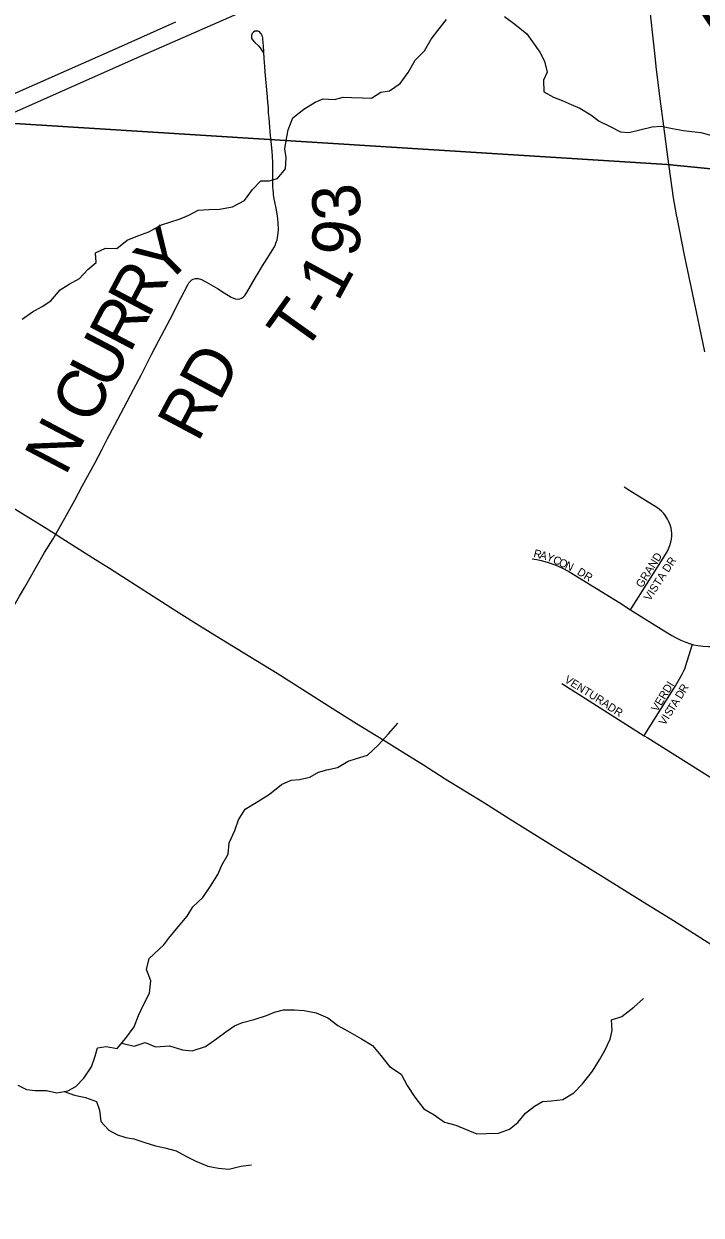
# Model space of a CAD drawing. Extents: x 1442749 to 1756758, y 235267 to 677782.
# Drawn here: x 1585086 to 1589318, y 547513 to 554957 of the extents above; entities that cross this region are included whole.
import ezdxf

# ---------------------------------------------------------------- set-up
doc = ezdxf.new("R2010")
doc.units = 0
for name, color, linetype in [('GM_X_County_Road', 7, 'Continuous'), ('GM_X_Interstate_Route', 7, 'Continuous'), ('GM_X_Minor_River', 7, 'Continuous'), ('GM_X_Township', 7, 'Continuous'), ('GM_X_Township_Road', 7, 'Continuous'), ('GM_X_Township_Road_Text', 7, 'Continuous'), ('GM_X_Township_Subdivision', 7, 'Continuous'), ('GM_X_Township_Subdivision_Text', 7, 'Continuous'), ('GM_X_US_Route', 7, 'Continuous')]:
    doc.layers.add(name, color=color, linetype=linetype)

msp = doc.modelspace()

# ---------------------------------------------------------------- linework, layer by layer
at = {"layer": 'GM_X_County_Road'}
for points in [[(1583361, 552772.1), (1583386.8, 552759), (1583540.4, 552685.3), (1583653, 552631.8), (1583767.9, 552575.7), (1583912.6, 552505.7), (1584021.8, 552453.1), (1584130.6, 552399.7), (1584210, 552361), (1584254.3, 552339.6), (1584339.9, 552298.4), (1584425.5, 552257), (1584543, 552198.7), (1584671.7, 552133.6), (1584764.5, 552085), (1584835.9, 552044.9), (1584939.9, 551982.7), (1585026, 551928.7), (1585153.8, 551848.4), (1585285.6, 551767.4)], [(1583918.3, 549302.1), (1583925.9, 549341), (1583940.9, 549397.8), (1583958.5, 549450.3), (1583979.7, 549501.5), (1584007.1, 549557.1), (1584059, 549651.8), (1584098.7, 549719.6), (1584192.5, 549881.3), (1584265.8, 550009.4), (1584318.6, 550100), (1584483.1, 550383.8), (1584707.9, 550772.9), (1584779.5, 550894.3), (1584874.5, 551062.8), (1584939, 551173.2), (1584992.2, 551263.6), (1585059.1, 551380.2), (1585091.3, 551437.3), (1585162.1, 551563), (1585215.7, 551653.1), (1585268.7, 551739.7), (1585285.6, 551767.4)], [(1585285.6, 551767.4), (1585307.4, 551754.1), (1585517.7, 551620.9), (1585620.4, 551556.1), (1586057.4, 551277.6), (1586179.5, 551200.5), (1586321.3, 551111.7), (1586497.6, 551004), (1586668, 550899.3), (1586806.2, 550811.2), (1587036.3, 550665.4), (1587164.7, 550586.1), (1587334.7, 550480.7), (1587451.8, 550408.1), (1587582.2, 550326.1), (1587718.1, 550240.3), (1587963.6, 550088.4), (1588125, 549987.7), (1588328, 549860.7), (1588509.1, 549748), (1588696.1, 549632.6), (1588965.9, 549464), (1589144.9, 549354.2), (1589269.3, 549275), (1589425.1, 549177.5)]]:
    msp.add_lwpolyline(points, dxfattribs=at)
at = {"layer": 'GM_X_Interstate_Route'}
for points in [[(1582941.8, 553485.6), (1582960.8, 553494.1), (1583439.4, 553701.5), (1583856, 553887), (1584427, 554138.7), (1584534.5, 554186), (1585814.8, 554754.5), (1586532.5, 555070.4), (1587158.2, 555346.7), (1587414.1, 555461.7), (1588140.7, 555781.7), (1588379.6, 555885.7)], [(1580470, 552508.1), (1581295.4, 552872.2), (1581774.5, 553086.6), (1582358.3, 553344.4), (1582425.7, 553374.2), (1582783.9, 553529.4), (1583184.7, 553710.2), (1583716.3, 553943.7), (1584163.6, 554140.9), (1584203.3, 554158.6), (1584619.1, 554343.8), (1585045.8, 554530.9), (1585658, 554801.3), (1586035.6, 554969.6)]]:
    msp.add_lwpolyline(points, dxfattribs=at)
at = {"layer": 'GM_X_Minor_River'}
for points in [[(1588089.6, 555003.2), (1588154.9, 554956), (1588228, 554894.7), (1588265.2, 554844), (1588310.1, 554779.1), (1588339.3, 554724.5), (1588356.1, 554656.1), (1588333.2, 554604.3), (1588335.9, 554532.1), (1588395.5, 554499.1), (1588449.2, 554478.2), (1588506.9, 554453.2), (1588560.6, 554430.3), (1588628, 554389.1), (1588681.4, 554348.2), (1588745, 554317.1), (1588814.5, 554281.9), (1588866.6, 554279.1), (1588935, 554294), (1589011.4, 554312.8), (1589067.6, 554318), (1589139.5, 554302.8), (1589207.4, 554289.7), (1589259.4, 554284.8), (1589315.4, 554277.9), (1589393.2, 554256.6)], [(1585075.5, 553112.7), (1585140.4, 553157.8), (1585201.1, 553190.9), (1585253.8, 553226.1), (1585313.1, 553295.3), (1585369.8, 553330.5), (1585434.5, 553365.6), (1585485.6, 553422.9), (1585538.4, 553466.1), (1585533.4, 553526.4), (1585596.1, 553555.4), (1585666.2, 553554.3), (1585731.2, 553605.4), (1585797.8, 553632.4), (1585866.3, 553657.4), (1585947.2, 553700.2), (1585997.6, 553717.4), (1586062.1, 553738.4), (1586116.6, 553761.6), (1586175.2, 553792.8), (1586241.4, 553797.7), (1586309.6, 553798.7), (1586390, 553813.4), (1586464.8, 553852.3), (1586514.1, 553921.7), (1586567.1, 553977), (1586619.2, 553976.2), (1586671.5, 553991.3), (1586720.7, 554050.7), (1586725.9, 554120.8), (1586716.8, 554177.1), (1586725.7, 554229), (1586736.9, 554295), (1586766.2, 554370.7), (1586835.3, 554423.8), (1586906.2, 554468.7), (1586956.6, 554488), (1587026.7, 554484.9), (1587081, 554498), (1587133.1, 554497.2), (1587201.2, 554494.1), (1587257.3, 554493.2), (1587316, 554530.4), (1587370.3, 554539.5), (1587437.2, 554584.6), (1587486.5, 554653.9), (1587531.8, 554729.4), (1587589, 554788.6), (1587630.3, 554862.2), (1587673.3, 554915.6), (1587726.6, 554984.9)], [(1585959.9, 549201.3), (1585992.7, 549242.8), (1586050, 549314.1), (1586107.3, 549381.3), (1586142.3, 549438.9), (1586205.4, 549498.1), (1586252.8, 549569.5), (1586298.1, 549640.9), (1586323.1, 549700.7), (1586362.4, 549768.2), (1586369.6, 549840.3), (1586405, 549915.9), (1586428.2, 549983.7), (1586469.4, 550049.2), (1586548.4, 550098), (1586621.3, 550143), (1586696.5, 550203.9), (1586757.1, 550231), (1586809.2, 550234.2), (1586873.6, 550249.2), (1586928.2, 550280.4), (1586978.6, 550295.7), (1587045, 550310.6), (1587111.8, 550349.7), (1587164.2, 550366.9), (1587232.7, 550387.8), (1587301.9, 550450.9), (1587365.2, 550520), (1587422.4, 550587.3)], [(1585774.6, 548690.5), (1585803.5, 548760.4), (1585834.4, 548826.2), (1585871.3, 548900), (1585880.3, 548976.1), (1585853.1, 549048.6), (1585869.9, 549116.6), (1585959.9, 549201.3)], [(1585697.9, 548588.1), (1585775.2, 548568.2), (1585843.6, 548591.5), (1585909.4, 548564.6), (1585995.7, 548571.7), (1586077.6, 548546.7), (1586137.6, 548540), (1586220.1, 548567.1), (1586290.9, 548616.4), (1586347.5, 548657.9), (1586402, 548695.4), (1586452.4, 548716.8), (1586524.8, 548736.1), (1586601.3, 548761.3), (1586651.6, 548780.8), (1586707.9, 548796.2), (1586778, 548795.3), (1586838.1, 548790.7), (1586912.1, 548777.8), (1586985.9, 548746.8), (1587047.5, 548698), (1587123.1, 548657), (1587196.8, 548614.1), (1587264.4, 548573.2), (1587315.8, 548510.4), (1587371.1, 548441.6), (1587444.7, 548394.6), (1587481.9, 548322), (1587529.1, 548249.3), (1587584.4, 548176.4), (1587650.1, 548139.6), (1587713.7, 548094.7), (1587785.6, 548075.9), (1587859.4, 548042.9), (1587917.3, 548020.2), (1587975.4, 548023.5), (1588051.6, 548024.7), (1588120, 548050), (1588172.6, 548091.5), (1588221.4, 548149.1), (1588276.1, 548194.6), (1588326.5, 548222.1), (1588382.7, 548227.5), (1588452.9, 548234.7), (1588521.6, 548278), (1588576.4, 548333.5), (1588639.5, 548413), (1588682.4, 548482.8), (1588717.2, 548542.5), (1588750.1, 548612.3), (1588762.7, 548666.3), (1588757.5, 548732.6), (1588821.9, 548753.9), (1588896.8, 548813.2), (1588957.5, 548866.7)], [(1585048.8, 548325.8), (1585102.5, 548297.1), (1585156.6, 548292.5), (1585226.7, 548291.7), (1585292.7, 548276.9), (1585361, 548290.1), (1585411.4, 548317.6), (1585460.2, 548369.2), (1585509.1, 548438.8), (1585531.9, 548506.8), (1585546.6, 548558.8), (1585600.8, 548566.2), (1585668.8, 548553.3), (1585723.7, 548618.9), (1585774.6, 548690.5)], [(1585338.9, 548285.9), (1585402.8, 548263.6), (1585470.7, 548248.8), (1585540.6, 548223.9), (1585558, 548169.5), (1585567.1, 548097.2), (1585616.6, 548044.5), (1585670.4, 548013.8), (1585722.3, 547997.2), (1585774.3, 547990.6), (1585842.2, 547967.8), (1585908.1, 547946.9), (1585966.1, 547934.2), (1586038, 547915.4), (1586101.7, 547878.5), (1586155.5, 547851.9), (1586235.3, 547818.8), (1586301.3, 547806.1), (1586367.3, 547799.3), (1586441.7, 547818.5), (1586508, 547827.8)]]:
    msp.add_lwpolyline(points, dxfattribs=at)
at = {"layer": 'GM_X_Township'}
for points in [[(1615321.2, 557320.2), (1613178.2, 554457.1), (1611426.7, 552128.9), (1606228.2, 552537.5), (1601614.7, 552911.7), (1598152.7, 553173.2), (1597557.5, 553225.2), (1593926.1, 553600.7), (1589106.2, 554078.6), (1586587.6, 554237.2), (1584797.1, 554350), (1580170.1, 554613.8), (1579969, 554625.3), (1576704.1, 554811.5), (1576813.8, 555881.3)], [(1577335.5, 518378.1), (1577246.7, 522507.3), (1577095.4, 529536.7), (1576886.4, 539252.1), (1576884.4, 539342.6), (1576764.1, 539348.5), (1575500.4, 539411), (1575571.3, 540238.8), (1575630.5, 540930.9), (1575922.4, 544864.2), (1576128.9, 547648.1), (1576189.1, 548397.4), (1576369, 550638.4), (1576385.5, 550843.6), (1576704.1, 554811.5), (1579969, 554625.3), (1580170.1, 554613.8), (1584797.1, 554350), (1586587.6, 554237.2), (1589106.2, 554078.6), (1593926.1, 553600.7)]]:
    msp.add_lwpolyline(points, dxfattribs=at)
at = {"layer": 'GM_X_Township_Road'}
for points in [[(1586642.1, 553936.3), (1586642.2, 554023.8), (1586641.2, 554091.1), (1586639.3, 554128.1), (1586637.4, 554162.2), (1586631.1, 554222.5), (1586625.8, 554279.3), (1586622.6, 554313.1), (1586617.9, 554368.3), (1586615.7, 554401), (1586613.8, 554433.6), (1586611.1, 554466.2), (1586607.7, 554502), (1586594.4, 554655.4), (1586591.8, 554691.5), (1586587.5, 554740.3), (1586582.9, 554818.8), (1586580.3, 554861.4), (1586578.9, 554870.4), (1586577.2, 554877.5), (1586573.9, 554886.4), (1586570.8, 554892.7), (1586564.9, 554899.8), (1586560, 554905.1), (1586554.5, 554908.3), (1586548.2, 554910.9), (1586541.5, 554912.3), (1586535.7, 554911.9), (1586529.6, 554910.4), (1586521, 554905.8), (1586516.5, 554901.3), (1586513, 554897.3), (1586510.1, 554890.3), (1586508.5, 554883.9), (1586508.2, 554877.3), (1586509.5, 554869.4), (1586511.5, 554863.4), (1586515.7, 554856.2), (1586528.8, 554841.1), (1586552.7, 554818.7), (1586562.4, 554807), (1586568.9, 554797.5), (1586580.9, 554778.5)], [(1585285.6, 551767.4), (1585353.2, 551886.2), (1585403.9, 551980.9), (1585450, 552068.8), (1585529.9, 552211.7), (1585575.3, 552298.6), (1585609.5, 552365.8), (1585654.1, 552451.3), (1585711.8, 552557.8), (1585772.2, 552671.3), (1585821.8, 552765.4), (1585884.7, 552890.9), (1585929.9, 552978.3), (1585997.5, 553107.1), (1586067.6, 553242.8), (1586110.2, 553327.1), (1586117.4, 553338.7), (1586124.3, 553347.9), (1586135, 553357), (1586144.4, 553362.1), (1586158, 553365.8), (1586175.8, 553365.3), (1586195.6, 553359.6), (1586222.8, 553345.9), (1586296.3, 553302.5), (1586338.1, 553276.5), (1586382.4, 553249.2), (1586405.8, 553239.5), (1586421, 553236.8), (1586435.9, 553237.8), (1586446.7, 553242), (1586456.2, 553248.7), (1586466.9, 553259.6), (1586480, 553277.9), (1586533.8, 553371.7), (1586555.4, 553408.6), (1586559.2, 553413.7), (1586577.5, 553445.2), (1586621.1, 553514.5), (1586648, 553557.9), (1586656, 553572.9), (1586661.3, 553586.3), (1586668.4, 553607.6), (1586673.8, 553634.2), (1586676.4, 553669.7), (1586674.7, 553715.3), (1586671.2, 553757.3), (1586663.3, 553805.3), (1586650.9, 553862.9), (1586647, 553888.9), (1586645.3, 553901.9), (1586643.3, 553920), (1586642.1, 553936.3)]]:
    msp.add_lwpolyline(points, dxfattribs=at)
at = {"layer": 'GM_X_Township_Subdivision'}
for points in [[(1588876.7, 551296.4), (1588886.6, 551312.1), (1589105.8, 551658.7), (1589114.6, 551677.4), (1589122.9, 551696.8), (1589129.4, 551718.4), (1589133.1, 551737.1), (1589134.9, 551756.2), (1589134.9, 551772.1), (1589132.9, 551790.8), (1589129.9, 551806.7), (1589124.7, 551826.5), (1589116.3, 551846.1), (1589108.5, 551862.1), (1589096.1, 551882.5), (1589084.6, 551896.6), (1589073.1, 551908.8), (1589055.6, 551923.6), (1589040.3, 551934.6), (1588873.3, 552038.2), (1588837.7, 552061.7)], [(1588261.7, 551614.4), (1588290.7, 551609), (1588319, 551603.1), (1588355, 551593.6), (1588386.8, 551583.4), (1588420.7, 551570.5), (1588456.7, 551553.6), (1588491.4, 551535.2), (1588809.7, 551338.7), (1588876.7, 551296.4)], [(1588876.7, 551296.4), (1589042.8, 551191.5), (1589135, 551135.7), (1589161.9, 551119.7), (1589190.2, 551106.2), (1589221.5, 551092.7), (1589245.3, 551084.5), (1589263.7, 551079.5)], [(1589263.7, 551079.5), (1589270.5, 551077.6), (1589297, 551072.4), (1589331.4, 551068.2), (1589363.8, 551065.9), (1589397.5, 551065.5), (1589422.8, 551066.7), (1589450.5, 551069.6), (1589497.8, 551076.1), (1589545.3, 551084), (1589611.1, 551098.2), (1589712.4, 551118.8)], [(1588963, 550508.9), (1588967, 550515.4), (1589157.4, 550820.5), (1589199.5, 550892.5), (1589206.3, 550906.1), (1589212.1, 550919.2), (1589217.6, 550933.7), (1589222.1, 550946.8), (1589261.9, 551074.1), (1589263.7, 551079.5)], [(1588447.6, 550834.4), (1588641.6, 550711.7), (1588963, 550508.9)], [(1588963, 550508.9), (1588985.4, 550494.8), (1589338, 550273.5), (1589476.9, 550186.6)]]:
    msp.add_lwpolyline(points, dxfattribs=at)
at = {"layer": 'GM_X_US_Route'}
for points in [[(1589037.6, 554691.3), (1589030, 554754.9), (1588990.9, 555116.4), (1588979.8, 555225.8)], [(1589340.6, 552908.2), (1589297.6, 553117.1), (1589266.9, 553264.8), (1589212.3, 553521.6), (1589169.5, 553736), (1589164.1, 553763), (1589146, 553869.9), (1589110, 554126.7), (1589084.8, 554318.6), (1589061.9, 554487.7), (1589037.6, 554691.3)]]:
    msp.add_lwpolyline(points, dxfattribs=at)

# ---------------------------------------------------------------- texts
at = {"layer": 'GM_X_Township_Road_Text'}
for s, rotation, p in [('T', 34.17501, (1589329.7, 554817.8)), ('3', 95.44948, (1587197.9, 553747.9)), ('9', 82.9241, (1587174.1, 553493.2)), ('Y', 44.81454, (1585964.8, 553309.4)), ('R', 62.0175, (1585863.4, 553110.8)), ('1', 61.4002, (1587048.2, 553214.7)), ('R', 62.22998, (1585748.7, 552893.1)), ('T', 54.41249, (1586834, 552892.2)), ('-', 59.53555, (1586980.5, 553099.2)), ('U', 62.22601, (1585625.7, 552659.5)), ('RD', 61.95074, (1586173.5, 552335.8)), ('C', 62.22691, (1585510.9, 552441.5)), ('N', 62.22601, (1585344.8, 552126.1))]:
    msp.add_text(s, height=300, rotation=rotation, dxfattribs=at).set_placement(p)
at = {"layer": 'GM_X_Township_Subdivision_Text'}
for s, rotation, p in [('R', 345.7694, (1588267.4, 551626.7)), ('A', 345.10518, (1588305.6, 551617)), ('Y', 338.70196, (1588346.8, 551606.1)), ('GRAND', 57.61858, (1588948, 551428.9)), ('C', 335.72686, (1588387.1, 551590.4)), ('O', 335.61575, (1588423.2, 551574.1)), ('N', 335.09665, (1588463.2, 551556)), ('VISTA DR', 57.05131, (1588998.2, 551347.1)), ('DR', 327.98725, (1588538.5, 551519.9)), ('VENTURA', 327.99181, (1588459.4, 550846.7)), ('VERDI', 58.56797, (1589044.7, 550654.4)), ('R', 59.2339, (1589217.6, 550771.9)), ('D', 58.29184, (1589194.1, 550733.7)), ('DR', 327.99339, (1588727.8, 550675.1)), ('S', 57.97723, (1589126.3, 550625.3)), ('T', 58.00441, (1589145, 550655.2)), ('A', 57.9944, (1589163.6, 550685)), ('V', 58.01314, (1589091.3, 550569.3)), ('I', 57.99461, (1589114.6, 550606.6))]:
    msp.add_text(s, height=50, rotation=rotation, dxfattribs=at).set_placement(p)

doc.saveas('drawing.dxf')
